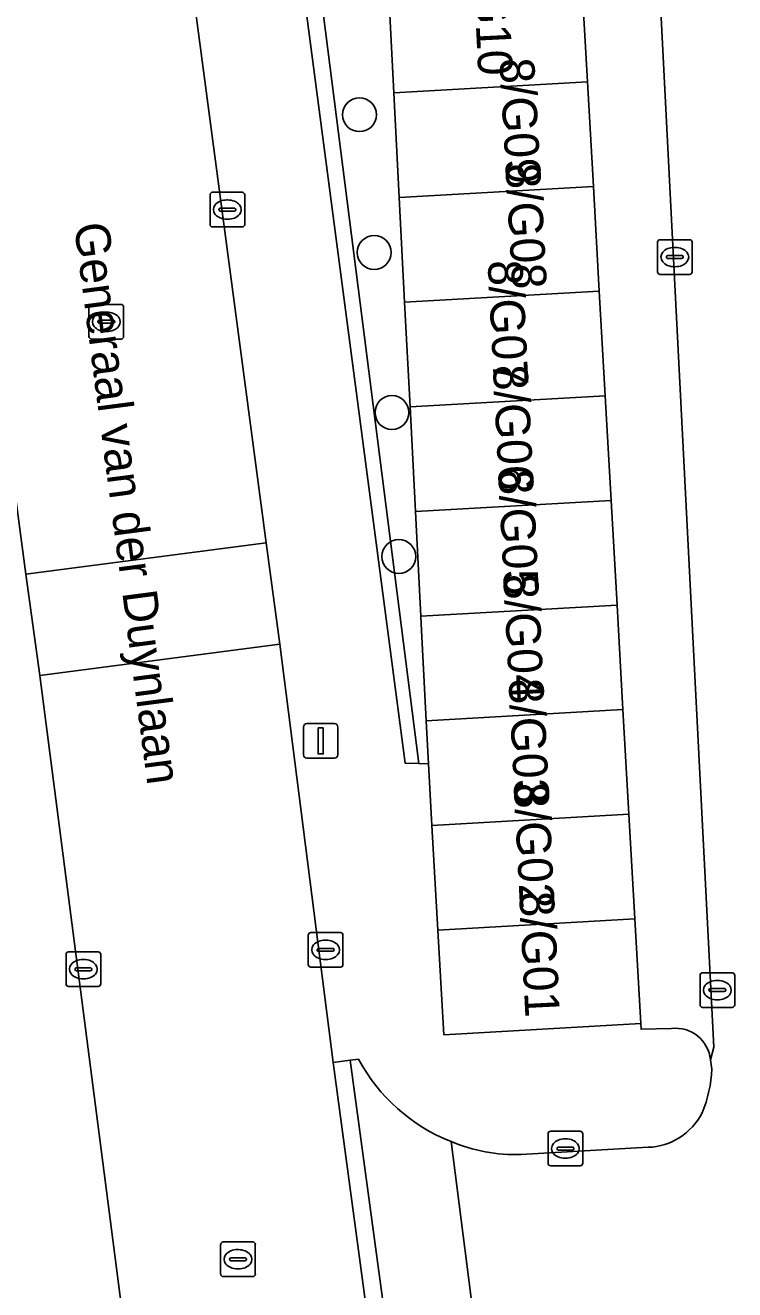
# Model space of a CAD drawing. Extents: x 161084 to 161928, y 385354 to 386522.
# Drawn here: x 161310.98 to 161331.47, y 385480.77 to 385517.29 of the extents above; entities that cross this region are included whole.
import ezdxf

# ---------------------------------------------------------------- set-up
doc = ezdxf.new("R2010")
doc.units = 0
for name, color, linetype in [('IMGEO_Boom', 7, 'Continuous'), ('IMGEO_Groenvoorziening', 7, 'Continuous'), ('IMGEO_Haag', 7, 'Continuous'), ('IMGEO_Kolk', 7, 'Continuous'), ('IMGEO_Lichtmast', 7, 'Continuous'), ('IMGEO_Openbare_ruimte_label', 7, 'Continuous'), ('IMGEO_Pand', 7, 'Continuous'), ('IMGEO_Pand_nummerreeks', 7, 'Continuous'), ('IMGEO_Rijbaan_lokaal_open', 7, 'Continuous'), ('IMGEO_Rioolput', 7, 'Continuous'), ('IMGEO_Voetpad_open', 7, 'Continuous')]:
    doc.layers.add(name, color=color, linetype=linetype)

msp = doc.modelspace()

# ---------------------------------------------------------------- linework, layer by layer
at = {"layer": 'IMGEO_Boom'}
for centre in [(161320.631, 385514.708), (161321.057, 385510.73), (161321.569, 385506.106), (161321.768, 385501.946)]:
    msp.add_circle(centre, 0.489, dxfattribs=at)
at = {"layer": 'IMGEO_Groenvoorziening'}
for points in [[(161317.753, 385527.877), (161321.42, 385500), (161321.949, 385495.98), (161322.343, 385495.966), (161319.524, 385518.117)], [(161319.524, 385518.117), (161322.343, 385495.966), (161322.622, 385495.956), (161322.558, 385497.203), (161322.414, 385500), (161322.402, 385500.225), (161322.247, 385503.248), (161322.092, 385506.271), (161321.936, 385509.294), (161321.781, 385512.317), (161321.626, 385515.339), (161321.47, 385518.362)]]:
    msp.add_lwpolyline(points, dxfattribs=at)
at = {"layer": 'IMGEO_Haag'}
msp.add_lwpolyline([(161317.753, 385527.877), (161321.42, 385500), (161321.949, 385495.98), (161322.343, 385495.966), (161319.524, 385518.117)], dxfattribs=at)
at = {"layer": 'IMGEO_Kolk'}
for p, q in [((161316.316, 385511.541), (161316.316, 385512.393)), ((161316.391, 385512.467), (161317.243, 385512.467)), ((161317.317, 385512.393), (161317.317, 385511.541)), ((161316.618, 385512.01), (161317.016, 385512.01)), ((161316.804, 385512.247), (161316.829, 385512.247)), ((161316.575, 385511.961), (161316.575, 385511.973)), ((161317.013, 385511.924), (161316.615, 385511.924)), ((161316.827, 385511.687), (161316.802, 385511.687)), ((161317.059, 385511.973), (161317.059, 385511.961)), ((161317.243, 385511.467), (161316.391, 385511.467)), ((161329.236, 385510.171), (161329.236, 385511.023)), ((161329.311, 385511.097), (161330.163, 385511.097)), ((161330.237, 385511.023), (161330.237, 385510.171)), ((161329.495, 385510.591), (161329.495, 385510.603)), ((161329.933, 385510.554), (161329.535, 385510.554)), ((161329.538, 385510.64), (161329.936, 385510.64)), ((161329.724, 385510.877), (161329.749, 385510.877)), ((161329.979, 385510.603), (161329.979, 385510.591)), ((161329.747, 385510.317), (161329.722, 385510.317)), ((161330.163, 385510.097), (161329.311, 385510.097)), ((161319.152, 385490.161), (161319.152, 385491.013)), ((161319.227, 385491.087), (161320.079, 385491.087)), ((161319.64, 385490.867), (161319.665, 385490.867)), ((161320.153, 385491.013), (161320.153, 385490.161)), ((161312.159, 385489.602), (161312.159, 385490.454)), ((161312.234, 385490.528), (161313.086, 385490.528)), ((161313.16, 385490.454), (161313.16, 385489.602)), ((161319.411, 385490.581), (161319.411, 385490.593)), ((161319.849, 385490.544), (161319.451, 385490.544)), ((161319.454, 385490.63), (161319.852, 385490.63)), ((161319.895, 385490.593), (161319.895, 385490.581)), ((161312.461, 385490.071), (161312.859, 385490.071)), ((161312.647, 385490.308), (161312.672, 385490.308)), ((161320.079, 385490.087), (161319.227, 385490.087)), ((161319.663, 385490.307), (161319.638, 385490.307)), ((161312.418, 385490.022), (161312.418, 385490.034)), ((161312.856, 385489.985), (161312.458, 385489.985)), ((161312.67, 385489.748), (161312.645, 385489.748)), ((161312.902, 385490.034), (161312.902, 385490.022)), ((161330.464, 385488.998), (161330.464, 385489.85)), ((161330.539, 385489.924), (161331.391, 385489.924)), ((161330.952, 385489.704), (161330.977, 385489.704)), ((161331.465, 385489.85), (161331.465, 385488.998)), ((161313.086, 385489.528), (161312.234, 385489.528)), ((161330.723, 385489.418), (161330.723, 385489.43)), ((161331.161, 385489.381), (161330.763, 385489.381)), ((161330.766, 385489.467), (161331.164, 385489.467)), ((161331.207, 385489.43), (161331.207, 385489.418)), ((161330.975, 385489.144), (161330.95, 385489.144)), ((161331.391, 385488.924), (161330.539, 385488.924)), ((161326.152, 385485.348), (161327.004, 385485.348)), ((161326.077, 385484.422), (161326.077, 385485.274)), ((161326.565, 385485.128), (161326.59, 385485.128)), ((161327.078, 385485.274), (161327.078, 385484.422)), ((161326.336, 385484.842), (161326.336, 385484.854)), ((161326.774, 385484.805), (161326.376, 385484.805)), ((161326.379, 385484.891), (161326.777, 385484.891)), ((161326.82, 385484.854), (161326.82, 385484.842)), ((161327.004, 385484.348), (161326.152, 385484.348)), ((161326.588, 385484.568), (161326.563, 385484.568))]:
    msp.add_line(p, q, dxfattribs=at)
for points in [[(161316.316, 385511.541), (161316.316, 385512.393)], [(161316.391, 385512.467), (161317.243, 385512.467)], [(161317.317, 385512.393), (161317.317, 385511.541)], [(161317.243, 385511.467), (161316.391, 385511.467)], [(161329.236, 385510.171), (161329.236, 385511.023)], [(161329.311, 385511.097), (161330.163, 385511.097)], [(161330.237, 385511.023), (161330.237, 385510.171)], [(161330.163, 385510.097), (161329.311, 385510.097)], [(161319.152, 385490.161), (161319.152, 385491.013)], [(161319.227, 385491.087), (161320.079, 385491.087)], [(161320.153, 385491.013), (161320.153, 385490.161)], [(161312.159, 385489.602), (161312.159, 385490.454)], [(161312.234, 385490.528), (161313.086, 385490.528)], [(161313.16, 385490.454), (161313.16, 385489.602)], [(161320.079, 385490.087), (161319.227, 385490.087)], [(161330.464, 385488.998), (161330.464, 385489.85)], [(161330.539, 385489.924), (161331.391, 385489.924)], [(161331.465, 385489.85), (161331.465, 385488.998)], [(161313.086, 385489.528), (161312.234, 385489.528)], [(161331.391, 385488.924), (161330.539, 385488.924)], [(161326.152, 385485.348), (161327.004, 385485.348)], [(161326.077, 385484.422), (161326.077, 385485.274)], [(161327.078, 385485.274), (161327.078, 385484.422)], [(161327.004, 385484.348), (161326.152, 385484.348)]]:
    msp.add_lwpolyline(points, dxfattribs=at)
for centre, radius, start, end in [((161316.393, 385512.391), 0.0765, 91.552, 178.448), ((161316.393, 385512.391), 0.0765, 91.552, 178.448), ((161317.241, 385512.391), 0.0765, 1.552, 88.448), ((161317.241, 385512.391), 0.0765, 1.552, 88.448), ((161316.615, 385511.97), 0.0403, 85.8775, 175.7526), ((161317.02, 385511.972), 0.0386, 1.7309, 96.639), ((161316.612, 385511.96), 0.0366, 178.938, 274.7102), ((161317.016, 385511.967), 0.043, 264.8664, 352.4533), ((161316.393, 385511.543), 0.0765, 181.552, 268.448), ((161316.393, 385511.543), 0.0765, 181.552, 268.448), ((161317.241, 385511.543), 0.0765, 271.552, 358.448), ((161317.241, 385511.543), 0.0765, 271.552, 358.448), ((161329.313, 385511.021), 0.0765, 91.552, 178.448), ((161329.313, 385511.021), 0.0765, 91.552, 178.448), ((161330.161, 385511.021), 0.0765, 1.552, 88.448), ((161330.161, 385511.021), 0.0765, 1.552, 88.448), ((161329.535, 385510.6), 0.0403, 85.8775, 175.7526), ((161329.532, 385510.59), 0.0366, 178.938, 274.7102), ((161329.936, 385510.597), 0.043, 264.8664, 352.4533), ((161329.94, 385510.602), 0.0386, 1.7309, 96.639), ((161329.313, 385510.173), 0.0765, 181.552, 268.448), ((161329.313, 385510.173), 0.0765, 181.552, 268.448), ((161330.161, 385510.173), 0.0765, 271.552, 358.448), ((161330.161, 385510.173), 0.0765, 271.552, 358.448), ((161319.229, 385491.011), 0.0765, 91.552, 178.448), ((161319.229, 385491.011), 0.0765, 91.552, 178.448), ((161320.077, 385491.011), 0.0765, 1.552, 88.448), ((161320.077, 385491.011), 0.0765, 1.552, 88.448), ((161312.236, 385490.452), 0.0765, 91.552, 178.448), ((161312.236, 385490.452), 0.0765, 91.552, 178.448), ((161313.084, 385490.452), 0.0765, 1.552, 88.448), ((161313.084, 385490.452), 0.0765, 1.552, 88.448), ((161319.451, 385490.59), 0.0403, 85.8775, 175.7526), ((161319.448, 385490.58), 0.0366, 178.938, 274.7102), ((161319.852, 385490.587), 0.043, 264.8664, 352.4533), ((161319.856, 385490.592), 0.0386, 1.7309, 96.639), ((161312.458, 385490.031), 0.0403, 85.8775, 175.7526), ((161312.863, 385490.033), 0.0386, 1.7309, 96.639), ((161319.229, 385490.163), 0.0765, 181.552, 268.448), ((161319.229, 385490.163), 0.0765, 181.552, 268.448), ((161320.077, 385490.163), 0.0765, 271.552, 358.448), ((161320.077, 385490.163), 0.0765, 271.552, 358.448), ((161312.455, 385490.021), 0.0366, 178.938, 274.7102), ((161312.859, 385490.028), 0.043, 264.8664, 352.4533), ((161330.541, 385489.848), 0.0765, 91.552, 178.448), ((161330.541, 385489.848), 0.0765, 91.552, 178.448), ((161331.389, 385489.848), 0.0765, 1.552, 88.448), ((161331.389, 385489.848), 0.0765, 1.552, 88.448), ((161312.236, 385489.604), 0.0765, 181.552, 268.448), ((161312.236, 385489.604), 0.0765, 181.552, 268.448), ((161313.084, 385489.604), 0.0765, 271.552, 358.448), ((161313.084, 385489.604), 0.0765, 271.552, 358.448), ((161330.763, 385489.427), 0.0403, 85.8775, 175.7526), ((161330.76, 385489.417), 0.0366, 178.938, 274.7102), ((161331.164, 385489.424), 0.043, 264.8664, 352.4533), ((161331.168, 385489.429), 0.0386, 1.7309, 96.639), ((161330.541, 385489), 0.0765, 181.552, 268.448), ((161330.541, 385489), 0.0765, 181.552, 268.448), ((161331.389, 385489), 0.0765, 271.552, 358.448), ((161331.389, 385489), 0.0765, 271.552, 358.448), ((161326.154, 385485.272), 0.0765, 91.552, 178.448), ((161326.154, 385485.272), 0.0765, 91.552, 178.448), ((161327.002, 385485.272), 0.0765, 1.552, 88.448), ((161327.002, 385485.272), 0.0765, 1.552, 88.448), ((161326.376, 385484.851), 0.0403, 85.8775, 175.7526), ((161326.373, 385484.841), 0.0366, 178.938, 274.7102), ((161326.777, 385484.848), 0.043, 264.8664, 352.4533), ((161326.781, 385484.853), 0.0386, 1.7309, 96.639), ((161326.154, 385484.424), 0.0765, 181.552, 268.448), ((161326.154, 385484.424), 0.0765, 181.552, 268.448), ((161327.002, 385484.424), 0.0765, 271.552, 358.448), ((161327.002, 385484.424), 0.0765, 271.552, 358.448)]:
    msp.add_arc(centre, radius, start, end, dxfattribs=at)
for centre, major_axis, ratio, start_param, end_param in [((161316.803, 385511.967), (-0.387, 0.002), 0.722429, 4.712389, 7.853982), ((161316.828, 385511.967), (-0.39, 0.002), 0.717154, 1.570796, 4.712389), ((161329.723, 385510.597), (-0.387, 0.002), 0.722429, 4.712389, 7.853982), ((161329.748, 385510.597), (-0.39, 0.002), 0.717154, 1.570796, 4.712389), ((161319.639, 385490.587), (-0.387, 0.002), 0.722429, 4.712389, 7.853982), ((161319.664, 385490.587), (-0.39, 0.002), 0.717154, 1.570796, 4.712389), ((161312.646, 385490.028), (-0.387, 0.002), 0.722429, 4.712389, 7.853982), ((161312.671, 385490.028), (-0.39, 0.002), 0.717154, 1.570796, 4.712389), ((161330.951, 385489.424), (-0.387, 0.002), 0.722429, 4.712389, 7.853982), ((161330.976, 385489.424), (-0.39, 0.002), 0.717154, 1.570796, 4.712389), ((161326.564, 385484.848), (-0.387, 0.002), 0.722429, 4.712389, 7.853982), ((161326.589, 385484.848), (-0.39, 0.002), 0.717154, 1.570796, 4.712389)]:
    msp.add_ellipse(centre, major_axis=major_axis, ratio=ratio, start_param=start_param, end_param=end_param, dxfattribs=at)
at = {"layer": 'IMGEO_Lichtmast'}
for p, q in [((161319.016, 385496.221), (161319.016, 385497.021)), ((161319.016, 385497.021), (161319.016, 385496.221)), ((161319.116, 385497.121), (161319.906, 385497.121)), ((161319.906, 385497.121), (161319.116, 385497.121)), ((161320.006, 385497.021), (161320.006, 385496.221)), ((161320.006, 385496.221), (161320.006, 385497.021)), ((161319.906, 385496.121), (161319.116, 385496.121)), ((161319.116, 385496.121), (161319.906, 385496.121))]:
    msp.add_line(p, q, dxfattribs=at)
msp.add_lwpolyline([(161319.436, 385496.996), (161319.586, 385496.996), (161319.586, 385496.246), (161319.436, 385496.246), (161319.436, 385496.996)], dxfattribs=at)
for centre, start, end in [((161319.116, 385497.021), 90, 180), ((161319.116, 385497.021), 90, 180), ((161319.906, 385497.021), 0, 90), ((161319.906, 385497.021), 360, 90), ((161319.116, 385496.221), 180, 270), ((161319.116, 385496.221), 180, 270), ((161319.906, 385496.221), 270, 0), ((161319.906, 385496.221), 270, 0)]:
    msp.add_arc(centre, 0.1, start, end, dxfattribs=at)
at = {"layer": 'IMGEO_Pand'}
for points in [[(161321.626, 385515.339), (161327.213, 385515.655), (161327.042, 385518.677), (161321.47, 385518.362)], [(161327.213, 385515.655), (161321.626, 385515.339), (161321.781, 385512.317), (161327.384, 385512.633)], [(161327.384, 385512.633), (161321.781, 385512.317), (161321.936, 385509.294), (161327.555, 385509.611)], [(161322.092, 385506.271), (161327.726, 385506.59), (161327.555, 385509.611), (161321.936, 385509.294)], [(161322.247, 385503.248), (161327.896, 385503.568), (161327.726, 385506.59), (161322.092, 385506.271)], [(161322.402, 385500.225), (161328.067, 385500.546), (161327.896, 385503.568), (161322.247, 385503.248)], [(161322.414, 385500), (161322.558, 385497.203), (161328.238, 385497.524), (161328.098, 385500), (161328.067, 385500.546), (161322.402, 385500.225)], [(161322.622, 385495.956), (161322.723, 385494.18), (161328.409, 385494.502), (161328.238, 385497.524), (161322.558, 385497.203)], [(161322.896, 385491.159), (161328.58, 385491.48), (161328.409, 385494.502), (161322.723, 385494.18)], [(161323.068, 385488.134), (161328.751, 385488.458), (161328.58, 385491.48), (161322.896, 385491.159)]]:
    msp.add_lwpolyline(points, close=True, dxfattribs=at)
at = {"layer": 'IMGEO_Rijbaan_lokaal_open'}
for points in [[(161313.019, 385539.216), (161312.358, 385544.329), (161311.153, 385553.336), (161304.242, 385552.261), (161305.135, 385546.126), (161307.231, 385529.753), (161310.993, 385501.436), (161317.934, 385502.34), (161314.499, 385528.244)], [(161317.934, 385502.34), (161310.993, 385501.436), (161311.4, 385498.51), (161318.329, 385499.414)]]:
    msp.add_lwpolyline(points, close=True, dxfattribs=at)
for points in [[(161328.582, 385530.386), (161328.687, 385530.316), (161330.865, 385487.775), (161330.768, 385487.413), (161330.809, 385487.145)], [(161323.071, 385462.612), (161321.269, 385476.973), (161319.868, 385487.335), (161318.329, 385499.414), (161311.4, 385498.51), (161315.293, 385468.442)], [(161320.606, 385487.429), (161320.363, 385487.4), (161321.764, 385477.038), (161322.804, 385477.173)], [(161324.075, 385478.793), (161323.275, 385485.049)], [(161323.275, 385485.049), (161324.075, 385478.793)], [(161328.966, 385484.883), (161325.294, 385484.679)]]:
    msp.add_lwpolyline(points, dxfattribs=at)
for centre, radius, start, end in [((161325.199, 385489.894), 5.213, 208.2161, 248.3358), ((161327.198, 385487.298), 3.614, 336.9229, 357.5783), ((161328.897, 385486.705), 1.823, 272.1835, 333.1343), ((161325.114, 385489.39), 4.714, 247.0411, 272.1895)]:
    msp.add_arc(centre, radius, start, end, dxfattribs=at)
at = {"layer": 'IMGEO_Rioolput'}
for p, q in [((161312.821, 385508.302), (161312.821, 385509.154)), ((161312.896, 385509.228), (161313.748, 385509.228)), ((161313.822, 385509.154), (161313.822, 385508.302)), ((161313.08, 385508.722), (161313.08, 385508.734)), ((161313.123, 385508.771), (161313.521, 385508.771)), ((161313.309, 385509.008), (161313.334, 385509.008)), ((161313.564, 385508.734), (161313.564, 385508.722)), ((161313.518, 385508.685), (161313.12, 385508.685)), ((161313.332, 385508.448), (161313.307, 385508.448)), ((161313.748, 385508.228), (161312.896, 385508.228)), ((161316.623, 385481.224), (161316.623, 385482.076)), ((161316.698, 385482.15), (161317.55, 385482.15)), ((161317.624, 385482.076), (161317.624, 385481.224)), ((161316.925, 385481.693), (161317.323, 385481.693)), ((161317.111, 385481.93), (161317.136, 385481.93)), ((161316.882, 385481.644), (161316.882, 385481.656)), ((161317.32, 385481.607), (161316.922, 385481.607)), ((161317.134, 385481.37), (161317.109, 385481.37)), ((161317.366, 385481.656), (161317.366, 385481.644)), ((161317.55, 385481.15), (161316.698, 385481.15))]:
    msp.add_line(p, q, dxfattribs=at)
for points in [[(161312.821, 385508.302), (161312.821, 385509.154)], [(161312.896, 385509.228), (161313.748, 385509.228)], [(161313.822, 385509.154), (161313.822, 385508.302)], [(161313.748, 385508.228), (161312.896, 385508.228)], [(161316.623, 385481.224), (161316.623, 385482.076)], [(161316.698, 385482.15), (161317.55, 385482.15)], [(161317.624, 385482.076), (161317.624, 385481.224)], [(161317.55, 385481.15), (161316.698, 385481.15)]]:
    msp.add_lwpolyline(points, dxfattribs=at)
for centre, radius, start, end in [((161312.898, 385509.152), 0.0765, 91.552, 178.448), ((161312.898, 385509.152), 0.0765, 91.552, 178.448), ((161313.746, 385509.152), 0.0765, 1.552, 88.448), ((161313.746, 385509.152), 0.0765, 1.552, 88.448), ((161313.12, 385508.731), 0.0403, 85.8775, 175.7526), ((161313.117, 385508.721), 0.0366, 178.938, 274.7102), ((161313.521, 385508.728), 0.043, 264.8664, 352.4533), ((161313.525, 385508.733), 0.0386, 1.7309, 96.639), ((161312.898, 385508.304), 0.0765, 181.552, 268.448), ((161312.898, 385508.304), 0.0765, 181.552, 268.448), ((161313.746, 385508.304), 0.0765, 271.552, 358.448), ((161313.746, 385508.304), 0.0765, 271.552, 358.448), ((161316.7, 385482.074), 0.0765, 91.552, 178.448), ((161316.7, 385482.074), 0.0765, 91.552, 178.448), ((161317.548, 385482.074), 0.0765, 1.552, 88.448), ((161317.548, 385482.074), 0.0765, 1.552, 88.448), ((161316.922, 385481.653), 0.0403, 85.8775, 175.7526), ((161317.327, 385481.655), 0.0386, 1.7309, 96.639), ((161316.919, 385481.643), 0.0366, 178.938, 274.7102), ((161317.323, 385481.65), 0.043, 264.8664, 352.4533), ((161316.7, 385481.226), 0.0765, 181.552, 268.448), ((161316.7, 385481.226), 0.0765, 181.552, 268.448), ((161317.548, 385481.226), 0.0765, 271.552, 358.448), ((161317.548, 385481.226), 0.0765, 271.552, 358.448)]:
    msp.add_arc(centre, radius, start, end, dxfattribs=at)
for centre, major_axis, ratio, start_param, end_param in [((161313.308, 385508.728), (-0.387, 0.002), 0.722429, 4.712389, 7.853982), ((161313.333, 385508.728), (-0.39, 0.002), 0.717154, 1.570796, 4.712389), ((161317.11, 385481.65), (-0.387, 0.002), 0.722429, 4.712389, 7.853982), ((161317.135, 385481.65), (-0.39, 0.002), 0.717154, 1.570796, 4.712389)]:
    msp.add_ellipse(centre, major_axis=major_axis, ratio=ratio, start_param=start_param, end_param=end_param, dxfattribs=at)
at = {"layer": 'IMGEO_Voetpad_open'}
for points in [[(161330.768, 385487.413), (161330.865, 385487.775), (161328.687, 385530.316)], [(161328.15, 385530.045), (161326.404, 385529.981), (161326.53, 385527.743), (161326.701, 385524.721), (161326.871, 385521.699), (161327.042, 385518.677), (161327.213, 385515.655), (161327.384, 385512.633), (161327.555, 385509.611), (161327.726, 385506.59), (161327.896, 385503.568), (161328.067, 385500.546), (161328.098, 385500), (161328.238, 385497.524), (161328.409, 385494.502), (161328.58, 385491.48), (161328.751, 385488.458), (161328.763, 385488.294), (161329.639, 385488.318)], [(161315.293, 385468.442), (161311.4, 385498.51), (161310.993, 385501.436), (161307.231, 385529.753)], [(161315.202, 385528.336), (161314.499, 385528.244), (161317.934, 385502.34), (161318.329, 385499.414), (161319.868, 385487.335), (161320.363, 385487.4), (161320.606, 385487.429)], [(161329.639, 385488.318), (161328.763, 385488.294), (161328.751, 385488.458), (161323.068, 385488.134), (161322.896, 385491.159), (161322.723, 385494.18), (161322.622, 385495.956), (161322.343, 385495.966), (161321.949, 385495.98), (161321.42, 385500), (161317.753, 385527.877)], [(161330.809, 385487.145), (161330.768, 385487.413)], [(161325.294, 385484.679), (161328.966, 385484.883)]]:
    msp.add_lwpolyline(points, dxfattribs=at)
msp.add_lwpolyline([(161320.363, 385487.4), (161319.868, 385487.335), (161321.269, 385476.973), (161321.764, 385477.038)], close=True, dxfattribs=at)
for centre, radius, start, end in [((161329.751, 385487.3), 1.024, 6.3129, 96.2562), ((161329.751, 385487.3), 1.024, 6.3129, 96.2562), ((161325.199, 385489.894), 5.213, 208.2161, 248.3358), ((161327.198, 385487.298), 3.614, 336.9229, 357.5783), ((161328.897, 385486.705), 1.823, 272.1835, 333.1343), ((161325.114, 385489.39), 4.714, 247.0411, 272.1895)]:
    msp.add_arc(centre, radius, start, end, dxfattribs=at)

# ---------------------------------------------------------------- texts
at = {"layer": 'IMGEO_Openbare_ruimte_label'}
msp.add_text('Generaal van der Duynlaan', height=1, rotation=277.4734, dxfattribs=at).set_placement((161312.386, 385511.534))
at = {"layer": 'IMGEO_Pand_nummerreeks'}
for s, rotation, p in [('8/G10', 272.8562, (161323.885, 385519.455)), ('8/G09', 273.2386, (161324.671, 385516.323)), ('8/G08', 273.2386, (161324.843, 385513.284)), ('8/G07', 272.8562, (161324.332, 385510.488)), ('8/G06', 272.8562, (161324.483, 385507.467)), ('8/G05', 272.8562, (161324.634, 385504.447)), ('8/G04', 272.8562, (161324.784, 385501.427)), ('8/G03', 272.8562, (161324.935, 385498.406)), ('8/G02', 272.8562, (161325.085, 385495.392)), ('8/G01', 272.8562, (161325.242, 385492.255))]:
    msp.add_text(s, height=1, rotation=rotation, dxfattribs=at).set_placement(p)

doc.saveas('drawing.dxf')
